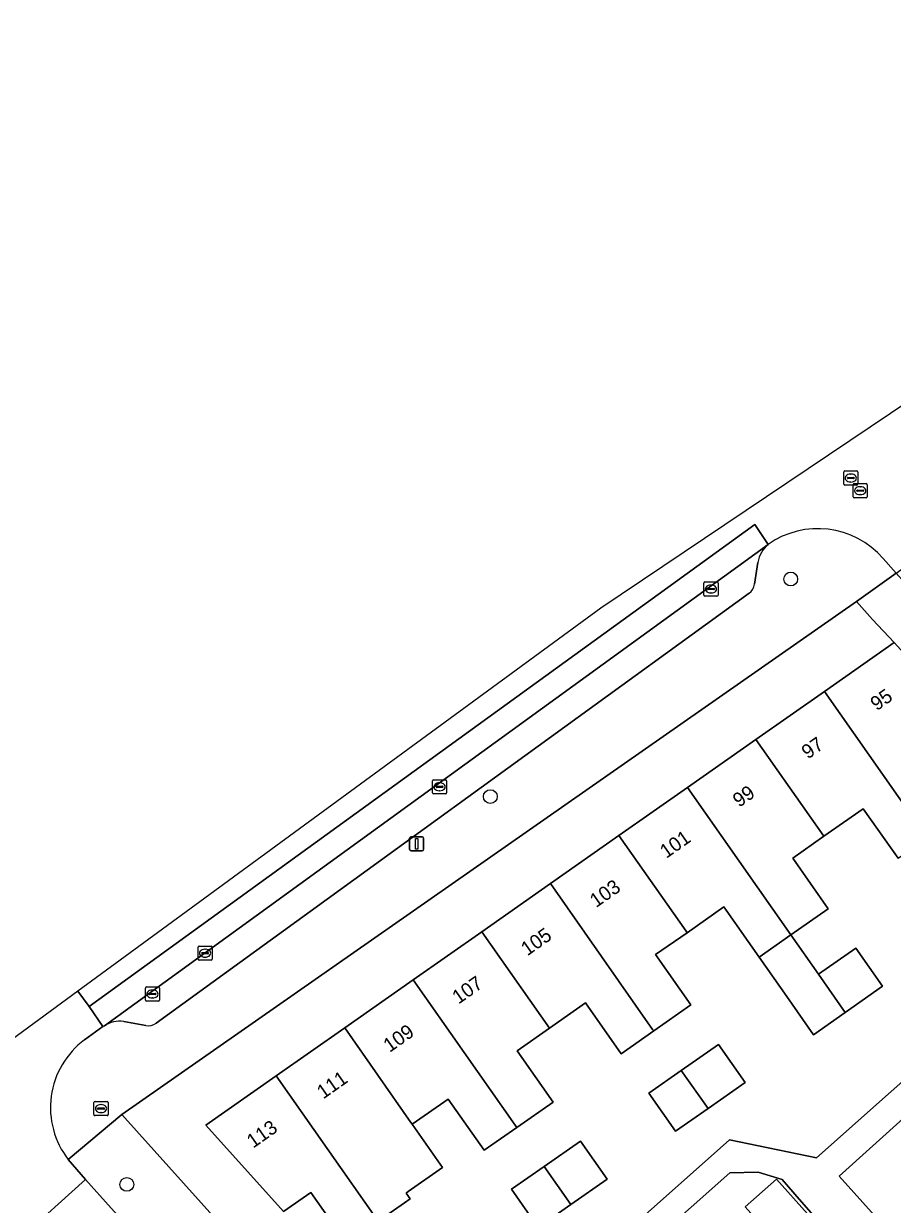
# Model space of a CAD drawing. Extents: x 158352 to 159489, y 383828 to 384603.
# Drawn here: x 158988.7 to 159050.2, y 384309.3 to 384392.9 of the extents above; entities that cross this region are included whole.
import ezdxf

# ---------------------------------------------------------------- set-up
doc = ezdxf.new("R2010")
doc.units = 0
for name, color, linetype in [('IMGEO_Boom', 7, 'Continuous'), ('IMGEO_Brandkraan', 7, 'Continuous'), ('IMGEO_Erf', 7, 'Continuous'), ('IMGEO_Kolk', 7, 'Continuous'), ('IMGEO_Lichtmast', 7, 'Continuous'), ('IMGEO_Pand', 7, 'Continuous'), ('IMGEO_Pand_nummerreeks', 7, 'Continuous'), ('IMGEO_Parkeervlak_open', 7, 'Continuous'), ('IMGEO_Rijbaan_lokaal_gesloten', 7, 'Continuous'), ('IMGEO_Rijbaan_lokaal_open', 7, 'Continuous'), ('IMGEO_Rioolput', 7, 'Continuous'), ('IMGEO_Voetpad_open', 7, 'Continuous')]:
    doc.layers.add(name, color=color, linetype=linetype)

msp = doc.modelspace()

# ---------------------------------------------------------------- linework, layer by layer
at = {"layer": 'IMGEO_Boom'}
for centre in [(159043.051, 384353.573), (159021.779, 384338.165), (158996.038, 384310.711)]:
    msp.add_circle(centre, 0.489, dxfattribs=at)
at = {"layer": 'IMGEO_Brandkraan'}
for p, q in [((158993.712, 384315.65), (158993.712, 384316.502)), ((158993.787, 384316.576), (158994.639, 384316.576)), ((158994.2, 384316.356), (158994.225, 384316.356)), ((158994.713, 384316.502), (158994.713, 384315.65)), ((158994.639, 384315.576), (158993.787, 384315.576)), ((158993.971, 384316.07), (158993.971, 384316.082)), ((158994.409, 384316.033), (158994.011, 384316.033)), ((158994.014, 384316.119), (158994.412, 384316.119)), ((158994.223, 384315.796), (158994.198, 384315.796)), ((158994.455, 384316.082), (158994.455, 384316.07))]:
    msp.add_line(p, q, dxfattribs=at)
for points in [[(158993.712, 384315.65), (158993.712, 384316.502)], [(158993.787, 384316.576), (158994.639, 384316.576)], [(158994.713, 384316.502), (158994.713, 384315.65)], [(158994.639, 384315.576), (158993.787, 384315.576)]]:
    msp.add_lwpolyline(points, dxfattribs=at)
for centre, radius, start, end in [((158993.789, 384316.5), 0.0765, 91.55205, 178.44795), ((158993.789, 384316.5), 0.0765, 91.55205, 178.44795), ((158994.637, 384316.5), 0.0765, 1.55205, 88.44795), ((158994.637, 384316.5), 0.0765, 1.55205, 88.44795), ((158993.789, 384315.652), 0.0765, 181.55205, 268.44795), ((158993.789, 384315.652), 0.0765, 181.55205, 268.44795), ((158994.011, 384316.079), 0.0403, 85.87752, 175.75265), ((158994.008, 384316.069), 0.0366, 178.93798, 274.71019), ((158994.412, 384316.076), 0.043, 264.86636, 352.45326), ((158994.416, 384316.081), 0.0386, 1.73085, 96.63898), ((158994.637, 384315.652), 0.0765, 271.55205, 358.44795), ((158994.637, 384315.652), 0.0765, 271.55205, 358.44795)]:
    msp.add_arc(centre, radius, start, end, dxfattribs=at)
for centre, major_axis, ratio, start_param, end_param in [((158994.199, 384316.076), (-0.387, 0.002), 0.722429, 4.712389, 7.853982), ((158994.224, 384316.076), (-0.39, 0.002), 0.717154, 1.570796, 4.712389)]:
    msp.add_ellipse(centre, major_axis=major_axis, ratio=ratio, start_param=start_param, end_param=end_param, dxfattribs=at)
at = {"layer": 'IMGEO_Erf'}
for points in [[(159011.601, 384306.54), (159009.075, 384310.143), (159007.133, 384308.783), (159001.638, 384314.896), (159006.616, 384318.387), (159011.469, 384321.791), (159016.323, 384325.195), (159021.176, 384328.599), (159026.031, 384332.004), (159030.884, 384335.407), (159035.738, 384338.812), (159040.591, 384342.216), (159045.446, 384345.62), (159050.369, 384349.073), (159048.833, 384350.709), (159047.715, 384351.992), (158995.677, 384315.657), (159015.663, 384293.436)], [(159050.648, 384333.804), (159048.177, 384337.311), (159045.396, 384335.363), (159043.19, 384333.818), (159045.704, 384330.23), (159043.057, 384328.376), (159045.014, 384325.586), (159047.66, 384327.439), (159049.553, 384324.736), (159046.909, 384322.884), (159044.658, 384321.307), (159042.764, 384324.01), (159040.808, 384326.801), (159038.315, 384330.358), (159035.707, 384328.531), (159033.487, 384326.976), (159035.98, 384323.417), (159033.347, 384321.573), (159031.049, 384319.963), (159028.53, 384323.559), (159025.97, 384321.766), (159023.686, 384320.166), (159026.226, 384316.54), (159023.657, 384314.74), (159021.348, 384313.123), (159018.805, 384316.753), (159016.255, 384314.967), (159018.4, 384311.906), (159015.961, 384310.196), (159015.814, 384310.093), (159016.096, 384309.691), (159015.696, 384309.41), (159013.83, 384308.102)], [(159023.188, 384300.047), (159038.711, 384313.862), (159044.888, 384312.58), (159066.229, 384331.571)], [(159071.054, 384309.248), (159074.11, 384311.992), (159072.578, 384313.699), (159070.908, 384315.56), (159067.831, 384312.797), (159066.097, 384314.729), (159064.227, 384316.812), (159067.32, 384319.589), (159065.788, 384321.296), (159064.087, 384323.191), (159061, 384320.42), (159059.216, 384322.408), (159063.938, 384326.647), (159067.658, 384329.986), (159067.463, 384330.202), (159046.476, 384311.29), (159053.406, 384303.599)], [(159057.027, 384294.384), (159043.647, 384309.656), (159042.455, 384311.065), (159040.741, 384311.58), (159038.732, 384311.517), (159025.479, 384299.745)]]:
    msp.add_lwpolyline(points, dxfattribs=at)
for points in [[(159035.304, 384318.783), (159037.935, 384320.626), (159039.828, 384317.924), (159037.198, 384316.082), (159034.897, 384314.469), (159033.004, 384317.172)], [(159030.054, 384311.076), (159027.488, 384309.278), (159025.176, 384307.659), (159023.282, 384310.362), (159025.592, 384311.98), (159028.16, 384313.779)], [(159039.831, 384309.117), (159042.033, 384311.085), (159044.236, 384308.62), (159042.034, 384306.652)]]:
    msp.add_lwpolyline(points, close=True, dxfattribs=at)
at = {"layer": 'IMGEO_Kolk'}
for p, q in [((159036.903, 384352.438), (159036.903, 384353.29)), ((159036.978, 384353.364), (159037.83, 384353.364)), ((159037.391, 384353.144), (159037.416, 384353.144)), ((159037.904, 384353.29), (159037.904, 384352.438)), ((159037.83, 384352.364), (159036.978, 384352.364)), ((159037.162, 384352.858), (159037.162, 384352.87)), ((159037.6, 384352.821), (159037.202, 384352.821)), ((159037.205, 384352.907), (159037.603, 384352.907)), ((159037.414, 384352.584), (159037.389, 384352.584)), ((159037.646, 384352.87), (159037.646, 384352.858)), ((159017.686, 384338.438), (159017.686, 384339.29)), ((159017.761, 384339.364), (159018.613, 384339.364)), ((159017.988, 384338.907), (159018.386, 384338.907)), ((159018.174, 384339.144), (159018.199, 384339.144)), ((159018.687, 384339.29), (159018.687, 384338.438)), ((159018.613, 384338.364), (159017.761, 384338.364)), ((159017.945, 384338.858), (159017.945, 384338.87)), ((159018.383, 384338.821), (159017.985, 384338.821)), ((159018.197, 384338.584), (159018.172, 384338.584)), ((159018.429, 384338.87), (159018.429, 384338.858)), ((158997.426, 384324.687), (158998.278, 384324.687)), ((158997.351, 384323.761), (158997.351, 384324.613)), ((158997.61, 384324.181), (158997.61, 384324.193)), ((158998.048, 384324.144), (158997.65, 384324.144)), ((158997.653, 384324.23), (158998.051, 384324.23)), ((158997.862, 384323.907), (158997.837, 384323.907)), ((158997.839, 384324.467), (158997.864, 384324.467)), ((158998.094, 384324.193), (158998.094, 384324.181)), ((158998.352, 384324.613), (158998.352, 384323.761)), ((158998.278, 384323.687), (158997.426, 384323.687))]:
    msp.add_line(p, q, dxfattribs=at)
for points in [[(159036.903, 384352.438), (159036.903, 384353.29)], [(159036.978, 384353.364), (159037.83, 384353.364)], [(159037.904, 384353.29), (159037.904, 384352.438)], [(159037.83, 384352.364), (159036.978, 384352.364)], [(159017.686, 384338.438), (159017.686, 384339.29)], [(159017.761, 384339.364), (159018.613, 384339.364)], [(159018.687, 384339.29), (159018.687, 384338.438)], [(159018.613, 384338.364), (159017.761, 384338.364)], [(158997.426, 384324.687), (158998.278, 384324.687)], [(158997.351, 384323.761), (158997.351, 384324.613)], [(158998.352, 384324.613), (158998.352, 384323.761)], [(158998.278, 384323.687), (158997.426, 384323.687)]]:
    msp.add_lwpolyline(points, dxfattribs=at)
for centre, radius, start, end in [((159036.98, 384353.288), 0.0765, 91.55205, 178.44795), ((159036.98, 384353.288), 0.0765, 91.55205, 178.44795), ((159037.828, 384353.288), 0.0765, 1.55205, 88.44795), ((159037.828, 384353.288), 0.0765, 1.55205, 88.44795), ((159036.98, 384352.44), 0.0765, 181.55205, 268.44795), ((159036.98, 384352.44), 0.0765, 181.55205, 268.44795), ((159037.202, 384352.867), 0.0403, 85.87752, 175.75265), ((159037.199, 384352.857), 0.0366, 178.93798, 274.71019), ((159037.603, 384352.864), 0.043, 264.86636, 352.45326), ((159037.607, 384352.869), 0.0386, 1.73085, 96.63898), ((159037.828, 384352.44), 0.0765, 271.55205, 358.44795), ((159037.828, 384352.44), 0.0765, 271.55205, 358.44795), ((159017.763, 384339.288), 0.0765, 91.55205, 178.44795), ((159017.763, 384339.288), 0.0765, 91.55205, 178.44795), ((159017.985, 384338.867), 0.0403, 85.87752, 175.75265), ((159018.39, 384338.869), 0.0386, 1.73085, 96.63898), ((159018.611, 384339.288), 0.0765, 1.55205, 88.44795), ((159018.611, 384339.288), 0.0765, 1.55205, 88.44795), ((159017.763, 384338.44), 0.0765, 181.55205, 268.44795), ((159017.763, 384338.44), 0.0765, 181.55205, 268.44795), ((159017.982, 384338.857), 0.0366, 178.93798, 274.71019), ((159018.386, 384338.864), 0.043, 264.86636, 352.45326), ((159018.611, 384338.44), 0.0765, 271.55205, 358.44795), ((159018.611, 384338.44), 0.0765, 271.55205, 358.44795), ((158997.428, 384324.611), 0.0765, 91.55205, 178.44795), ((158997.428, 384324.611), 0.0765, 91.55205, 178.44795), ((158998.276, 384324.611), 0.0765, 1.55205, 88.44795), ((158998.276, 384324.611), 0.0765, 1.55205, 88.44795), ((158997.65, 384324.19), 0.0403, 85.87752, 175.75265), ((158997.647, 384324.18), 0.0366, 178.93798, 274.71019), ((158998.051, 384324.187), 0.043, 264.86636, 352.45326), ((158998.055, 384324.192), 0.0386, 1.73085, 96.63898), ((158997.428, 384323.763), 0.0765, 181.55205, 268.44795), ((158997.428, 384323.763), 0.0765, 181.55205, 268.44795), ((158998.276, 384323.763), 0.0765, 271.55205, 358.44795), ((158998.276, 384323.763), 0.0765, 271.55205, 358.44795)]:
    msp.add_arc(centre, radius, start, end, dxfattribs=at)
for centre, major_axis, ratio, start_param, end_param in [((159037.39, 384352.864), (-0.387, 0.002), 0.722429, 4.712389, 7.853982), ((159037.415, 384352.864), (-0.39, 0.002), 0.717154, 1.570796, 4.712389), ((159018.173, 384338.864), (-0.387, 0.002), 0.722429, 4.712389, 7.853982), ((159018.198, 384338.864), (-0.39, 0.002), 0.717154, 1.570796, 4.712389), ((158997.838, 384324.187), (-0.387, 0.002), 0.722429, 4.712389, 7.853982), ((158997.863, 384324.187), (-0.39, 0.002), 0.717154, 1.570796, 4.712389)]:
    msp.add_ellipse(centre, major_axis=major_axis, ratio=ratio, start_param=start_param, end_param=end_param, dxfattribs=at)
at = {"layer": 'IMGEO_Lichtmast'}
for p, q in [((159016.065, 384334.419), (159016.065, 384335.219)), ((159016.065, 384335.219), (159016.065, 384334.419)), ((159016.165, 384335.319), (159016.955, 384335.319)), ((159016.955, 384335.319), (159016.165, 384335.319)), ((159017.055, 384335.219), (159017.055, 384334.419)), ((159017.055, 384334.419), (159017.055, 384335.219)), ((159016.955, 384334.319), (159016.165, 384334.319)), ((159016.165, 384334.319), (159016.955, 384334.319))]:
    msp.add_line(p, q, dxfattribs=at)
msp.add_lwpolyline([(159016.485, 384335.194), (159016.635, 384335.194), (159016.635, 384334.444), (159016.485, 384334.444), (159016.485, 384335.194)], dxfattribs=at)
for centre, start, end in [((159016.165, 384335.219), 90, 180), ((159016.165, 384335.219), 90, 180), ((159016.955, 384335.219), 0, 90), ((159016.955, 384335.219), 360, 90), ((159016.165, 384334.419), 180, 270), ((159016.165, 384334.419), 180, 270), ((159016.955, 384334.419), 270, 0), ((159016.955, 384334.419), 270, 0)]:
    msp.add_arc(centre, 0.1, start, end, dxfattribs=at)
at = {"layer": 'IMGEO_Pand'}
for points in [[(159055.976, 384342.94), (159050.369, 384349.073), (159045.446, 384345.62), (159052.713, 384335.259), (159054.726, 384332.389), (159057.281, 384334.179), (159055.257, 384337.052), (159052.723, 384340.649)], [(159040.591, 384342.216), (159045.396, 384335.363), (159048.177, 384337.311), (159050.648, 384333.804), (159051.171, 384334.173), (159052.713, 384335.259), (159045.446, 384345.62)], [(159035.738, 384338.812), (159043.057, 384328.376), (159045.704, 384330.23), (159043.19, 384333.818), (159045.396, 384335.363), (159040.591, 384342.216)], [(159030.884, 384335.407), (159035.636, 384328.632), (159035.707, 384328.531), (159038.315, 384330.358), (159040.808, 384326.801), (159043.057, 384328.376), (159035.738, 384338.812)], [(159030.884, 384335.407), (159026.031, 384332.004), (159033.267, 384321.687), (159033.347, 384321.573), (159035.98, 384323.417), (159033.487, 384326.976), (159035.707, 384328.531), (159035.636, 384328.632)], [(159026.031, 384332.004), (159021.176, 384328.599), (159025.97, 384321.766), (159028.53, 384323.559), (159031.049, 384319.963), (159033.347, 384321.573), (159033.267, 384321.687)], [(159016.323, 384325.195), (159023.543, 384314.902), (159023.657, 384314.74), (159026.226, 384316.54), (159023.686, 384320.166), (159025.97, 384321.766), (159021.176, 384328.599)], [(159045.014, 384325.586), (159043.057, 384328.376), (159040.808, 384326.801), (159042.764, 384324.01), (159044.658, 384321.307), (159046.909, 384322.884)], [(159046.909, 384322.884), (159049.553, 384324.736), (159047.66, 384327.439), (159045.014, 384325.586)], [(159011.469, 384321.791), (159016.162, 384315.1), (159016.255, 384314.967), (159018.805, 384316.753), (159021.348, 384313.123), (159023.657, 384314.74), (159023.543, 384314.902), (159016.323, 384325.195)], [(159011.469, 384321.791), (159006.616, 384318.387), (159013.83, 384308.102), (159015.696, 384309.41), (159016.096, 384309.691), (159015.814, 384310.093), (159015.961, 384310.196), (159018.4, 384311.906), (159016.255, 384314.967), (159016.162, 384315.1)], [(159037.198, 384316.082), (159039.828, 384317.924), (159037.935, 384320.626), (159035.304, 384318.783)], [(159013.83, 384308.102), (159006.616, 384318.387), (159001.638, 384314.896), (159007.133, 384308.783), (159009.075, 384310.143), (159011.601, 384306.54)], [(159037.198, 384316.082), (159035.304, 384318.783), (159033.004, 384317.172), (159034.897, 384314.469)], [(159025.592, 384311.98), (159027.488, 384309.278), (159030.054, 384311.076), (159028.16, 384313.779)], [(159025.592, 384311.98), (159023.282, 384310.362), (159025.176, 384307.659), (159027.488, 384309.278)], [(159039.831, 384309.117), (159042.034, 384306.652), (159044.236, 384308.62), (159042.033, 384311.085)]]:
    msp.add_lwpolyline(points, close=True, dxfattribs=at)
at = {"layer": 'IMGEO_Parkeervlak_open'}
for points in [[(159041.453, 384356.025), (158994.454, 384321.93)], [(159040.49, 384353.205), (159040.726, 384354.747)], [(158998.121, 384322.12), (159040.105, 384352.566)], [(158995.816, 384322.252), (158997.376, 384321.971)]]:
    msp.add_lwpolyline(points, dxfattribs=at)
for centre, radius, start, end in [((159042.797, 384354.414), 2.098, 129.85281, 170.87977), ((159039.574, 384353.321), 0.923, 305.09788, 352.76387), ((158995.548, 384320.343), 1.928, 82.02087, 124.58206), ((158997.595, 384322.813), 0.87, 255.43304, 307.18683)]:
    msp.add_arc(centre, radius, start, end, dxfattribs=at)
at = {"layer": 'IMGEO_Rijbaan_lokaal_gesloten'}
msp.add_lwpolyline([(158994.346, 384321.882), (158994.454, 384321.93), (159041.453, 384356.025), (159040.501, 384357.438), (158993.368, 384323.309)], close=True, dxfattribs=at)
at = {"layer": 'IMGEO_Rijbaan_lokaal_open'}
for points in [[(159051.958, 384363.648), (159051.012, 384365.052), (159091.205, 384392.9), (159029.612, 384351.52), (158992.571, 384324.387)], [(158992.571, 384324.387), (158993.368, 384323.309), (159040.501, 384357.438), (159041.453, 384356.025)], [(159049.587, 384355.035), (159050.516, 384353.992), (159053.21, 384355.916), (159051.27, 384358.096)], [(158992.571, 384324.387), (158982.763, 384317.202), (158977.265, 384325.504), (158977.265, 384325.504), (158976.716, 384325.103), (158976.862, 384324.867), (158976.947, 384324.727)], [(158993.044, 384320.945), (158994.346, 384321.882), (158993.368, 384323.309), (158992.571, 384324.387)], [(158986.221, 384309.504), (158988.52, 384306.912), (158993.108, 384311.06), (158991.889, 384312.464)]]:
    msp.add_lwpolyline(points, dxfattribs=at)
msp.add_lwpolyline([(159046.731, 384251.567), (158994.927, 384309.022), (158993.108, 384311.06), (158988.52, 384306.912), (158990.002, 384305.306), (159042.16, 384247.433)], close=True, dxfattribs=at)
for centre, radius, start, end in [((159044.972, 384351.024), 6.115, 40.99228, 125.12889), ((158996.632, 384316.137), 5.999, 126.73674, 217.75282)]:
    msp.add_arc(centre, radius, start, end, dxfattribs=at)
at = {"layer": 'IMGEO_Rioolput'}
for p, q in [((159046.802, 384360.297), (159046.802, 384361.149)), ((159046.877, 384361.223), (159047.729, 384361.223)), ((159047.061, 384360.717), (159047.061, 384360.729)), ((159047.499, 384360.68), (159047.101, 384360.68)), ((159047.104, 384360.766), (159047.502, 384360.766)), ((159047.29, 384361.003), (159047.315, 384361.003)), ((159047.545, 384360.729), (159047.545, 384360.717)), ((159047.803, 384361.149), (159047.803, 384360.297)), ((159047.729, 384360.223), (159046.877, 384360.223)), ((159047.313, 384360.443), (159047.288, 384360.443)), ((159047.473, 384359.401), (159047.473, 384360.253)), ((159047.548, 384360.327), (159048.4, 384360.327)), ((159047.732, 384359.821), (159047.732, 384359.833)), ((159047.775, 384359.87), (159048.173, 384359.87)), ((159047.961, 384360.107), (159047.986, 384360.107)), ((159048.216, 384359.833), (159048.216, 384359.821)), ((159048.474, 384360.253), (159048.474, 384359.401)), ((159048.4, 384359.327), (159047.548, 384359.327)), ((159048.17, 384359.784), (159047.772, 384359.784)), ((159047.984, 384359.547), (159047.959, 384359.547)), ((159001.08, 384326.652), (159001.08, 384327.504)), ((159001.155, 384327.578), (159002.007, 384327.578)), ((159001.568, 384327.358), (159001.593, 384327.358)), ((159002.081, 384327.504), (159002.081, 384326.652)), ((159002.007, 384326.578), (159001.155, 384326.578)), ((159001.339, 384327.072), (159001.339, 384327.084)), ((159001.777, 384327.035), (159001.379, 384327.035)), ((159001.382, 384327.121), (159001.78, 384327.121)), ((159001.591, 384326.798), (159001.566, 384326.798)), ((159001.823, 384327.084), (159001.823, 384327.072))]:
    msp.add_line(p, q, dxfattribs=at)
for points in [[(159046.802, 384360.297), (159046.802, 384361.149)], [(159046.877, 384361.223), (159047.729, 384361.223)], [(159047.803, 384361.149), (159047.803, 384360.297)], [(159047.729, 384360.223), (159046.877, 384360.223)], [(159047.473, 384359.401), (159047.473, 384360.253)], [(159047.548, 384360.327), (159048.4, 384360.327)], [(159048.474, 384360.253), (159048.474, 384359.401)], [(159048.4, 384359.327), (159047.548, 384359.327)], [(159001.08, 384326.652), (159001.08, 384327.504)], [(159001.155, 384327.578), (159002.007, 384327.578)], [(159002.081, 384327.504), (159002.081, 384326.652)], [(159002.007, 384326.578), (159001.155, 384326.578)]]:
    msp.add_lwpolyline(points, dxfattribs=at)
for centre, radius, start, end in [((159046.879, 384361.147), 0.0765, 91.55205, 178.44795), ((159046.879, 384361.147), 0.0765, 91.55205, 178.44795), ((159047.101, 384360.726), 0.0403, 85.87752, 175.75265), ((159047.098, 384360.716), 0.0366, 178.93798, 274.71019), ((159047.502, 384360.723), 0.043, 264.86636, 352.45326), ((159047.506, 384360.728), 0.0386, 1.73085, 96.63898), ((159047.727, 384361.147), 0.0765, 1.55205, 88.44795), ((159047.727, 384361.147), 0.0765, 1.55205, 88.44795), ((159046.879, 384360.299), 0.0765, 181.55205, 268.44795), ((159046.879, 384360.299), 0.0765, 181.55205, 268.44795), ((159047.55, 384360.251), 0.0765, 91.55205, 178.44795), ((159047.55, 384360.251), 0.0765, 91.55205, 178.44795), ((159047.727, 384360.299), 0.0765, 271.55205, 358.44795), ((159047.727, 384360.299), 0.0765, 271.55205, 358.44795), ((159047.772, 384359.83), 0.0403, 85.87752, 175.75265), ((159047.769, 384359.82), 0.0366, 178.93798, 274.71019), ((159048.173, 384359.827), 0.043, 264.86636, 352.45326), ((159048.177, 384359.832), 0.0386, 1.73085, 96.63898), ((159048.398, 384360.251), 0.0765, 1.55205, 88.44795), ((159048.398, 384360.251), 0.0765, 1.55205, 88.44795), ((159047.55, 384359.403), 0.0765, 181.55205, 268.44795), ((159047.55, 384359.403), 0.0765, 181.55205, 268.44795), ((159048.398, 384359.403), 0.0765, 271.55205, 358.44795), ((159048.398, 384359.403), 0.0765, 271.55205, 358.44795), ((159001.157, 384327.502), 0.0765, 91.55205, 178.44795), ((159001.157, 384327.502), 0.0765, 91.55205, 178.44795), ((159002.005, 384327.502), 0.0765, 1.55205, 88.44795), ((159002.005, 384327.502), 0.0765, 1.55205, 88.44795), ((159001.157, 384326.654), 0.0765, 181.55205, 268.44795), ((159001.157, 384326.654), 0.0765, 181.55205, 268.44795), ((159001.379, 384327.081), 0.0403, 85.87752, 175.75265), ((159001.376, 384327.071), 0.0366, 178.93798, 274.71019), ((159001.78, 384327.078), 0.043, 264.86636, 352.45326), ((159001.784, 384327.083), 0.0386, 1.73085, 96.63898), ((159002.005, 384326.654), 0.0765, 271.55205, 358.44795), ((159002.005, 384326.654), 0.0765, 271.55205, 358.44795)]:
    msp.add_arc(centre, radius, start, end, dxfattribs=at)
for centre, major_axis, ratio, start_param, end_param in [((159047.289, 384360.723), (-0.387, 0.002), 0.722429, 4.712389, 7.853982), ((159047.314, 384360.723), (-0.39, 0.002), 0.717154, 1.570796, 4.712389), ((159047.96, 384359.827), (-0.387, 0.002), 0.722429, 4.712389, 7.853982), ((159047.985, 384359.827), (-0.39, 0.002), 0.717154, 1.570796, 4.712389), ((159001.567, 384327.078), (-0.387, 0.002), 0.722429, 4.712389, 7.853982), ((159001.592, 384327.078), (-0.39, 0.002), 0.717154, 1.570796, 4.712389)]:
    msp.add_ellipse(centre, major_axis=major_axis, ratio=ratio, start_param=start_param, end_param=end_param, dxfattribs=at)
at = {"layer": 'IMGEO_Voetpad_open'}
for points in [[(159047.715, 384351.992), (159050.516, 384353.992), (159049.587, 384355.035)], [(159040.726, 384354.747), (159040.49, 384353.205)], [(159056.595, 384347.331), (159053.09, 384351.211), (159051.112, 384353.323), (159050.516, 384353.992), (159047.715, 384351.992), (159048.833, 384350.709), (159050.369, 384349.073), (159055.976, 384342.94), (159066.229, 384331.571), (159066.674, 384331.078), (159067.463, 384330.202), (159067.658, 384329.986), (159071.143, 384326.103), (159074.546, 384322.312), (159077.95, 384318.52), (159081.354, 384314.729), (159084.758, 384310.937), (159088.242, 384307.056), (159089.061, 384306.144), (159116.584, 384275.481)], [(159040.105, 384352.566), (158998.121, 384322.12)], [(158991.889, 384312.464), (158995.677, 384315.657), (159047.715, 384351.992)], [(159053.406, 384303.599), (159046.476, 384311.29), (159067.463, 384330.202), (159066.674, 384331.078), (159066.229, 384331.571), (159044.888, 384312.58), (159038.711, 384313.862), (159023.188, 384300.047)], [(158997.376, 384321.971), (158995.816, 384322.252)], [(158994.454, 384321.93), (158994.346, 384321.882), (158993.044, 384320.945)], [(159034.671, 384272.304), (159033.755, 384273.322), (159016.804, 384292.169), (159015.763, 384293.325), (159015.663, 384293.436), (158995.677, 384315.657), (158991.889, 384312.464), (158993.108, 384311.06), (158994.927, 384309.022)], [(159025.479, 384299.745), (159038.732, 384311.517), (159040.741, 384311.58), (159042.455, 384311.065), (159043.647, 384309.656), (159057.027, 384294.384)]]:
    msp.add_lwpolyline(points, dxfattribs=at)
for centre, radius, start, end in [((159044.972, 384351.024), 6.115, 40.99228, 125.12889), ((159042.797, 384354.414), 2.098, 129.85281, 170.87977), ((159039.574, 384353.321), 0.923, 305.09788, 352.76387), ((158995.548, 384320.343), 1.928, 82.02087, 124.58206), ((158997.595, 384322.813), 0.87, 255.43304, 307.18683), ((158996.632, 384316.137), 5.999, 126.73674, 217.75282)]:
    msp.add_arc(centre, radius, start, end, dxfattribs=at)

# ---------------------------------------------------------------- texts
at = {"layer": 'IMGEO_Pand_nummerreeks'}
for s, rotation, p in [('95', 35.0421, (159049.14, 384344.204)), ('97', 35.04352, (159044.267, 384340.786)), ('99', 35.04352, (159039.393, 384337.368)), ('101', 35.04352, (159034.236, 384333.753)), ('103', 35.04352, (159029.27, 384330.269)), ('105', 35.04352, (159024.397, 384326.851)), ('107', 35.04352, (159019.524, 384323.434)), ('109', 35.04352, (159014.651, 384320.016)), ('111', 35.0421, (159009.945, 384316.716)), ('113', 35.04352, (159004.98, 384313.234))]:
    msp.add_text(s, height=1, rotation=rotation, dxfattribs=at).set_placement(p)

doc.saveas('drawing.dxf')
